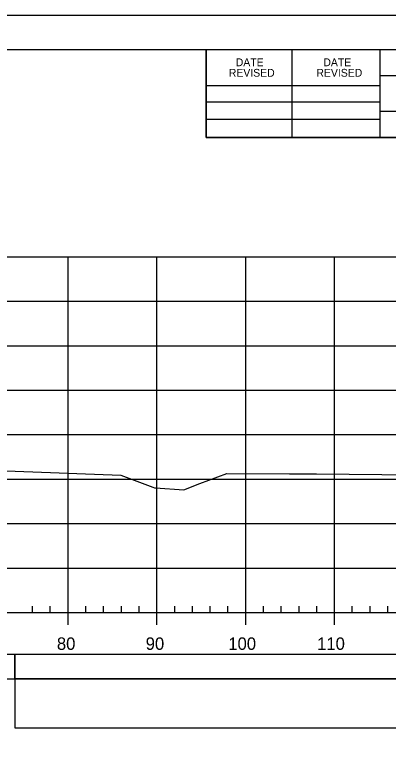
# Model space of a CAD drawing. Extents: x 1386544 to 1388153, y 379785 to 390999.
# Drawn here: x 1386959.3 to 1387001.3, y 380816.9 to 380901.3 of the extents above; entities that cross this region are included whole.
import ezdxf

# ---------------------------------------------------------------- set-up
doc = ezdxf.new("R2010")
doc.units = 0
for name, color, linetype in [('R_Axis', 7, 'Continuous'), ('R_Axis Annot', 7, 'Continuous'), ('R_Border', 7, 'Continuous'), ('R_Exist Surface', 7, 'Continuous'), ('R_Grid', 7, 'Continuous'), ('R_No Plot', 7, 'Continuous'), ('R_Striping', 7, 'Continuous')]:
    doc.layers.add(name, color=color, linetype=linetype)

msp = doc.modelspace()

# ---------------------------------------------------------------- linework, layer by layer
at = {"layer": 'R_Axis'}
for p, q in [((1386961.238, 380834.072), (1386961.238, 380834.772)), ((1386963.238, 380834.072), (1386963.238, 380834.772)), ((1386967.238, 380834.072), (1386967.238, 380834.772)), ((1386969.238, 380834.072), (1386969.238, 380834.772)), ((1386971.238, 380834.072), (1386971.238, 380834.772)), ((1386973.238, 380834.072), (1386973.238, 380834.772)), ((1386977.238, 380834.072), (1386977.238, 380834.772)), ((1386979.238, 380834.072), (1386979.238, 380834.772)), ((1386981.238, 380834.072), (1386981.238, 380834.772)), ((1386983.238, 380834.072), (1386983.238, 380834.772)), ((1386987.238, 380834.072), (1386987.238, 380834.772)), ((1386989.238, 380834.072), (1386989.238, 380834.772)), ((1386991.238, 380834.072), (1386991.238, 380834.772)), ((1386993.238, 380834.072), (1386993.238, 380834.772)), ((1386997.238, 380834.072), (1386997.238, 380834.772)), ((1386999.238, 380834.072), (1386999.238, 380834.772)), ((1387001.238, 380834.072), (1387001.238, 380834.772)), ((1386740.238, 380834.072), (1387030.238, 380834.072)), ((1386965.238, 380832.672), (1386965.238, 380834.072)), ((1386975.238, 380832.672), (1386975.238, 380834.072)), ((1386985.238, 380832.672), (1386985.238, 380834.072)), ((1386995.238, 380832.672), (1386995.238, 380834.072))]:
    msp.add_line(p, q, dxfattribs=at)
at = {"layer": 'R_Axis Annot'}
for points in [[(1386959.258, 380826.628), (1387030.238, 380826.628), (1387030.238, 380829.336), (1386959.258, 380829.336)], [(1386959.258, 380821.1), (1387030.238, 380821.1), (1387030.238, 380826.628), (1386959.258, 380826.628)]]:
    msp.add_lwpolyline(points, close=True, dxfattribs=at)
at = {"layer": 'R_Border'}
for p, q in [((1386727.238, 380897.365), (1387043.418, 380897.365)), ((1386980.778, 380887.485), (1386980.778, 380897.365)), ((1386990.458, 380887.485), (1386990.458, 380897.365)), ((1387000.318, 380897.365), (1387000.318, 380887.485)), ((1387043.418, 380894.425), (1387000.318, 380894.425)), ((1386980.778, 380893.345), (1387000.318, 380893.345)), ((1386980.778, 380891.485), (1387000.318, 380891.485)), ((1387043.418, 380890.425), (1387000.318, 380890.425)), ((1386980.778, 380889.545), (1387000.318, 380889.545)), ((1387043.418, 380887.485), (1386980.778, 380887.485))]:
    msp.add_line(p, q, dxfattribs=at)
at = {"layer": 'R_Exist Surface'}
msp.add_lwpolyline([(1386948.851, 380850.208), (1386959.282, 380849.966), (1386971.175, 380849.528), (1386974.772, 380848.176), (1386974.974, 380848.09), (1386975.093, 380848.078), (1386978.262, 380847.858), (1386980.084, 380848.562), (1386983.103, 380849.689), (1386990.158, 380849.672), (1386991.783, 380849.679), (1386993.203, 380849.665), (1387011.559, 380849.467), (1387018.803, 380849.514), (1387024.904, 380849.635), (1387030.238, 380849.744)], dxfattribs=at)
at = {"layer": 'R_Grid'}
for p, q in [((1386740.238, 380874.072), (1387030.238, 380874.072)), ((1386740.238, 380874.072), (1387030.238, 380874.072)), ((1386965.238, 380834.072), (1386965.238, 380874.072)), ((1386965.238, 380834.072), (1386965.238, 380874.072)), ((1386975.238, 380834.072), (1386975.238, 380874.072)), ((1386975.238, 380834.072), (1386975.238, 380874.072)), ((1386985.238, 380834.072), (1386985.238, 380874.072)), ((1386985.238, 380834.072), (1386985.238, 380874.072)), ((1386995.238, 380834.072), (1386995.238, 380874.072)), ((1386995.238, 380834.072), (1386995.238, 380874.072)), ((1386740.238, 380869.072), (1387030.238, 380869.072)), ((1386740.238, 380869.072), (1387030.238, 380869.072)), ((1386740.238, 380864.072), (1387030.238, 380864.072)), ((1386740.238, 380864.072), (1387030.238, 380864.072)), ((1386740.238, 380859.072), (1387030.238, 380859.072)), ((1386740.238, 380859.072), (1387030.238, 380859.072)), ((1386740.238, 380854.072), (1387030.238, 380854.072)), ((1386740.238, 380854.072), (1387030.238, 380854.072)), ((1386740.238, 380849.072), (1387030.238, 380849.072)), ((1386740.238, 380849.072), (1387030.238, 380849.072)), ((1386740.238, 380844.072), (1387030.238, 380844.072)), ((1386740.238, 380844.072), (1387030.238, 380844.072)), ((1386740.238, 380839.072), (1387030.238, 380839.072)), ((1386740.238, 380839.072), (1387030.238, 380839.072)), ((1386740.238, 380834.072), (1387030.238, 380834.072)), ((1386740.238, 380834.072), (1387030.238, 380834.072))]:
    msp.add_line(p, q, dxfattribs=at)
at = {"layer": 'R_No Plot'}
msp.add_line((1386714.837, 380901.26), (1387048.17, 380901.26), dxfattribs=at)
for points in [[(1386714.83, 380901.26), (1387048.17, 380901.26), (1387048.17, 380687.922), (1386714.83, 380687.922)], [(1386961.158, 380897.365), (1386980.778, 380897.365), (1386980.778, 380887.485), (1386996.89, 380887.485), (1387020.089, 380887.485), (1387020.089, 380863.153), (1387043.418, 380863.153), (1387043.418, 380691.905), (1386727.238, 380691.905), (1386727.238, 380897.365)]]:
    msp.add_lwpolyline(points, close=True, dxfattribs=at)
at = {"layer": 'R_Striping'}
msp.add_lwpolyline([(1386927.919, 380826.631), (1386959.258, 380826.631), (1386959.258, 380829.336), (1386927.919, 380829.336)], close=True, dxfattribs=at)

# ---------------------------------------------------------------- texts
at = {"layer": 'R_Axis Annot'}
for s, p in [('80', (1386963.976, 380829.872)), ('90', (1386973.976, 380829.872)), ('100', (1386983.276, 380829.872)), ('110', (1386993.276, 380829.872))]:
    msp.add_text(s, height=1.4, dxfattribs=at).set_placement(p)
at = {"layer": 'R_Border'}
for s, p in [('DATE', (1386984.115, 380895.502)), ('DATE', (1386993.975, 380895.502)), ('REVISED', (1386983.335, 380894.322)), ('REVISED', (1386993.195, 380894.322))]:
    msp.add_text(s, height=0.8792, rotation=360, dxfattribs=at).set_placement(p)

doc.saveas('drawing.dxf')
